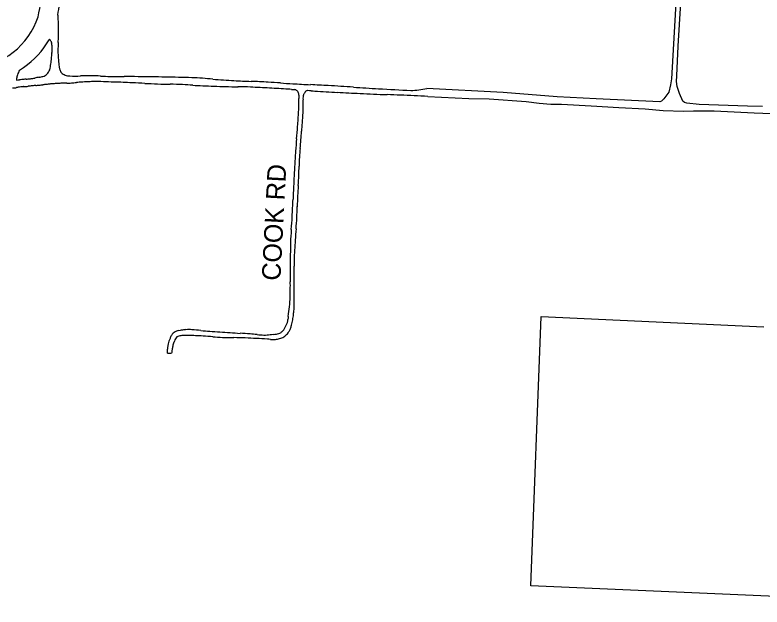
# Model space of a CAD drawing. Extents: x 0 to 712119, y 0 to 761125.
# Drawn here: x 658107 to 660107, y 729517 to 731101 of the extents above; entities that cross this region are included whole.
import ezdxf

# ---------------------------------------------------------------- set-up
doc = ezdxf.new("R2010")
doc.units = 0
for name, color, linetype in [('city boundary', 7, 'Continuous'), ('PAVED ROADS', 7, 'Continuous'), ('street names', 7, 'Continuous')]:
    doc.layers.add(name, color=color, linetype=linetype)

msp = doc.modelspace()

# ---------------------------------------------------------------- linework, layer by layer
at = {"layer": 'city boundary'}
msp.add_lwpolyline([(660803.1, 729516.9), (659488, 729573.5), (659515.9, 730294.1), (660112.4, 730267)], dxfattribs=at)
at = {"layer": 'PAVED ROADS'}
for points in [[(660108.6, 730856.7), (660068.5, 730857.3), (659938.8, 730861.4), (659905.8, 730865), (659899.5, 730866.9), (659895.3, 730871), (659886.3, 730891.1), (659880.1, 730909.9), (659878.5, 730923.6), (659878.8, 730938.1), (659882.4, 731018.1), (659903, 731352.6), (659888.6, 731352.6), (659864.6, 730930.1), (659862, 730914.2), (659857.3, 730894.8), (659843.8, 730877.2), (659838.2, 730871), (659833.5, 730868.5), (659663.2, 730876.4), (659558.5, 730882), (659413.8, 730893.7), (659209.3, 730904.4)], [(659212.4, 730883.3), (659321.7, 730877.7), (659376.1, 730876.7), (659475.7, 730870), (659510, 730865.4), (659541.7, 730862.9), (659570.2, 730862.4), (659649.6, 730857.7), (659723.4, 730853.3), (659794.3, 730850.5), (659842.6, 730845.8), (659896.8, 730843.8), (659923.5, 730844.8), (659958.7, 730844.3), (659978.8, 730844.5), (660086.1, 730839.4), (660155.3, 730836.4)], [(658514.8, 730196.4), (658525.9, 730196.1)]]:
    msp.add_lwpolyline(points, dxfattribs=at)
for centre, radius, start, end in [((657625.8, 731221), 556.8, 347.0926, 356.1249), ((657661.6, 731217.1), 571.4, 348.3042, 354.3476), ((657983, 731155.5), 194.5, 272.904, 342.3814), ((658213.1, 731097.2), 9.03, 352.6832, 26.817), ((657935.8, 731070.8), 287.4, 1.8877, 5.0363), ((657462.6, 731069.4), 760.4, 0.1634, 0.817), ((656044.3, 731069.3), 2178.8, 359.5772, 359.8322), ((656764.6, 731067.4), 1458.5, 359.8226, 0.1634), ((658013.8, 731136.4), 210.1, 303.4199, 331.1695), ((658198.9, 731033.4), 1.95, 29.5706, 121.912), ((658186.9, 731021.4), 18.9, 31.3014, 43.5201), ((657850.6, 731048.8), 372.4, 356.7535, 359.1823), ((648561.7, 731124.5), 9661.6, 359.51958, 359.5771), ((658190.2, 731023.4), 15, 11.8287, 31.2172), ((658158.3, 731016.6), 47.6, 5.8347, 12.0189), ((658127.8, 731012.6), 78.4, 359.0401, 6.4351), ((658720.4, 730999.5), 498.8, 176.7536, 178.5673), ((657820.3, 731024.6), 386.2, 354.6644, 356.5217), ((658002, 731014.7), 204.2, 356.2076, 359.0512), ((658521.2, 731006.5), 299.5, 178.9481, 180.0042), ((658521.2, 731006.5), 299.5, 180.0042, 182.8612), ((657657.9, 731041.1), 549.4, 352.5723, 354.2026), ((657820.3, 731024.6), 386.2, 354.2022, 354.6644), ((658545.7, 731007.7), 324, 182.8582, 186.4764), ((657981.5, 731163.2), 250.5, 303.2739, 306.2135), ((658167.7, 730965.3), 33.6, 329.573, 341.6051), ((658146.3, 730972.4), 56.1, 341.6569, 349.6675), ((658069.4, 730986.4), 134.3, 349.6529, 353.0072), ((658402.9, 730989.6), 180.1, 185.8827, 188.5143), ((658273.2, 730970.2), 49, 188.4911, 198.1386), ((658260.1, 730965.9), 35.2, 198.1659, 205.9043), ((658178.8, 730917.6), 69.5, 164.5137, 168.7982), ((658168.2, 730920.5), 58.5, 159.4271, 164.5196), ((658392.3, 730840.5), 296.4, 158.8341, 160.175), ((658148.4, 730935), 34.9, 147.5235, 158.8696), ((658641.6, 728431.9), 2546.5, 100.6432, 100.9131), ((658125.1, 731192.8), 262.3, 280.1516, 281.2986), ((658148.8, 731073.9), 141, 281.2983, 283.4321), ((658176.8, 730955.6), 19.5, 284.3775, 302.5463), ((658166.1, 730972.4), 39.4, 302.3669, 311.4348), ((658177.7, 730959.3), 21.9, 311.4855, 329.7901), ((658244.1, 730958.1), 17.4, 205.7916, 221.3427), ((658245.9, 730960.5), 20.4, 223.0187, 239.4873), ((658266.4, 730995), 60.5, 239.3687, 244.9611), ((658248.9, 730957.8), 19.4, 245.3885, 264.135), ((658255.8, 731022.4), 84.3, 263.9703, 268.3295), ((658267.2, 731300), 362.2, 267.8055, 272.3278), ((658308.1, 730293.4), 645.3, 89.7866, 92.326), ((658295.5, 730177), 761.8, 86.9562, 88.8753), ((658375.9, 731689.1), 752.4, 266.9562, 268.8994), ((658421.9, 735864.8), 4928.4, 269.2971, 269.7319), ((658377.7, 726411.3), 4525.2, 89.2585, 89.732), ((658231.6, 716759.3), 14178.3, 89.02497, 89.17279), ((657186.7, 655367.8), 75578.8, 88.997186, 89.024918), ((658416.7, 725497.6), 5438.1, 88.6505, 89.0234), ((658460.7, 727363.3), 3572, 88.0828, 88.6505), ((658117, 730929.9), 6.51, 170.0371, 192.5248), ((658112.1, 730928.6), 1.46, 181.2089, 263.8888), ((658047.6, 731650.7), 726.5, 275.0856, 275.5919), ((663005, 681017.1), 50149.3, 95.58457, 95.5919), ((660333.4, 708036.2), 22998.5, 95.48221, 95.51086), ((657952, 732848.7), 1928.1, 275.4822, 275.8239), ((658131.5, 731077.4), 147.7, 276.2653, 277.0174), ((658131.5, 731077.4), 147.7, 277.0174, 280.9155), ((655938.4, 753726.2), 22921.8, 275.59094, 275.61478), ((667899.3, 632063.3), 99327.7, 95.609296, 95.614797), ((659932.9, 713172.6), 17828.1, 95.57925, 95.60858), ((659231.5, 720352.6), 10614, 95.53, 95.57927), ((658231.9, 730667.1), 251.1, 92.5828, 95.304), ((659223.6, 708688.3), 22252.3, 92.55265, 92.58336), ((658260.3, 730301.4), 617.7, 91.4064, 92.5745), ((658231, 731492.4), 573.7, 271.4063, 272.6641), ((658237.7, 731286.4), 367.5, 273.1188, 275.2453), ((658350.5, 730057.4), 866.6, 94.3431, 95.2451), ((658338.5, 730191.6), 731.9, 92.9896, 94.1988), ((658318.7, 730570.6), 352.3, 90.4786, 92.9901), ((658318.8, 730141.7), 781.3, 88.1963, 90.2272), ((658187.2, 725961.3), 4963.7, 87.8768, 88.1965), ((658056.3, 721812.2), 9114.9, 87.86476, 88.0206), ((658088.4, 722673.3), 8253.2, 87.69268, 87.8648), ((658239.2, 726545.5), 4378, 87.1799, 87.6248), ((658724.3, 736394), 5482.4, 267.18, 267.5352), ((658540, 732278.8), 1363.2, 267.8371, 269.2459), ((658504.2, 729558.1), 1357.9, 87.8316, 89.2459), ((658504.1, 729791.9), 1124.2, 86.0007, 87.3735), ((658532.4, 729744.8), 1189.4, 84.9688, 87.6959), ((658802.1, 732809), 1886.7, 264.9691, 266.6887), ((658890.6, 734965.2), 4044.5, 267.2012, 267.8495), ((658645.4, 728433.6), 2491.7, 86.7972, 87.8496), ((658481.5, 725836.3), 5094.1, 86.2173, 86.5888), ((659108.7, 735323.1), 4413.4, 266.2173, 266.6461), ((659407.9, 740735.9), 9834.5, 266.75116, 267.02824), ((658132.3, 716164.5), 14770.1, 86.8437, 87.0282), ((658103.2, 730932.4), 26.4, 263.4583, 277.1515), ((658099.8, 730950.4), 44.7, 278.5946, 284.2309), ((658119.5, 730873.1), 35, 97.0442, 104.2352), ((658534.7, 726904.2), 4025.6, 95.8747, 95.9826), ((658296.1, 729223.2), 1694.4, 95.6559, 95.8747), ((658296.1, 729223.2), 1694.4, 95.6182, 95.6559), ((639484.7, 920736.7), 190740.8, 275.60982, 275.613258), ((659606.9, 716002.8), 14979.6, 95.56956, 95.61333), ((660659.8, 705162.3), 25871.1, 95.53974, 95.56037), ((656973, 743174.6), 12319.6, 275.53983, 275.58315), ((658665.3, 732097.5), 1187.1, 266.0008, 267.3009), ((658767.8, 734612.7), 3704.2, 267.5483, 268.0181), ((658983, 740831.2), 9926.5, 268.01817, 268.19349), ((658711, 732431.3), 1522.2, 268.461, 269.7334), ((658699.8, 730040.9), 868.2, 87.503, 89.7335), ((658417.5, 724337.1), 6578.9, 86.77076, 87.21079), ((658416.2, 724313.1), 6603, 86.33238, 86.77081), ((658787.1, 730120.8), 783.5, 85.6146, 86.2371), ((658918.4, 731832.2), 932.9, 265.6145, 266.1373), ((658854.9, 730894), 7.42, 62.3823, 84.7623), ((658630.3, 730460), 496.1, 62.3015, 62.6425), ((658857.3, 730892.1), 7.93, 41.1091, 63.0711), ((658852.9, 730888.1), 13.9, 28.7689, 41.45), ((658846.1, 730885.2), 21.2, 358.546, 26.8292), ((658902, 730880.4), 23.4, 139.4542, 145.2991), ((658893.8, 730887.4), 12.7, 128.7459, 139.4932), ((658890.8, 730891), 7.92, 107.8806, 128.2136), ((658890.3, 730893), 5.88, 81.599, 108.6612), ((658814.7, 729787.9), 1113.6, 85.5977, 86.0666), ((658949, 731531.8), 635.5, 265.5977, 266.4194), ((659263, 736792.9), 5906, 266.56612, 267.15535), ((658509.4, 723281.4), 7643.2, 86.22264, 86.72914), ((660430.4, 760285.1), 29427.1, 267.1553, 267.27356), ((659640.9, 740419.7), 9532.4, 266.22263, 266.62874), ((659769.1, 742944.8), 12060.7, 266.72653, 267.13814), ((659154.9, 731169.8), 270.9, 272.5463, 281.5991), ((658480.6, 730870.1), 386.5, 358.24, 0.5655), ((657831.9, 730901.6), 1035.6, 358.4674, 359.0639), ((658906, 730878.6), 28.2, 171.9583, 188.1415), ((658952.3, 730871), 75.2, 168.8722, 171.1862), ((658804.1, 730864.1), 74.7, 1.8799, 8.0522), ((658888.9, 730883.5), 10.6, 152.7075, 168.9769), ((658950.5, 730850.1), 80.6, 149.4486, 151.6865), ((658916.7, 730870), 41.4, 145.0987, 149.4511), ((659515.8, 741132.1), 10252.4, 267.28722, 267.69195), ((658374.6, 712815.1), 18087.7, 87.46261, 87.69202), ((657313.7, 689814.1), 41113.1, 87.35308, 87.40474), ((658305.6, 730875.5), 561.6, 356.6397, 358.2405), ((658304.3, 730867.1), 574.4, 357.2427, 359.9439), ((657323.9, 730932.7), 1544.9, 355.9195, 356.6572), ((658105, 730876.7), 773.9, 355.2384, 357.2435), ((653874.4, 731178.7), 5003.3, 355.6916, 355.9195), ((656577.3, 730979.1), 2293, 354.7616, 355.5913), ((652525.9, 731336.6), 6372, 355.07881, 355.28187), ((623719.7, 733816.9), 35284.7, 355.04212, 355.07878), ((661002.2, 730573.5), 2150.4, 174.7617, 175.6463), ((650231, 731520.7), 8674.2, 354.86359, 355.01829), ((660924.4, 730587.4), 2071.9, 175.8688, 177.0048), ((663363.1, 730340.3), 4510.9, 174.8635, 175.161), ((659224.2, 730694), 356.9, 175.6887, 179.5959), ((671855, 730015.5), 13017.4, 177.00482, 177.18564), ((658158.2, 730701.5), 709.1, 357.6274, 359.5947), ((665858.6, 730308), 7013.8, 177.16672, 177.54625), ((657001.9, 730769.9), 1867.4, 356.1558, 356.9994), ((660798.6, 730514.8), 1937.9, 176.1558, 176.9687), ((659970.9, 730566.9), 1108.6, 177.3974, 178.8982), ((651221.8, 730935.2), 7636.4, 357.19766, 357.54625), ((658024.2, 730604.4), 838.5, 356.9141, 358.8983), ((657666.1, 730629), 1184.8, 355.0659, 356.7506), ((657159.4, 730663.7), 1705.3, 355.4685, 356.4859), ((659520.5, 730468.9), 676.5, 175.0654, 178.0153), ((661581.6, 730313.3), 2730.8, 175.4686, 176.1039), ((687964.1, 728489.7), 29176.2, 176.05141, 176.10389), ((660525.5, 730447.9), 1681.6, 178.4867, 179.5741), ((685620.6, 730261.4), 26777.4, 179.57408, 179.64237), ((659509.4, 730427.6), 655.7, 176.1035, 178.4384), ((659135.4, 730441), 281.4, 179.0852, 182.5051), ((661449.7, 730421.9), 2606, 179.8554, 180.757), ((658386.1, 730408.2), 468.5, 0.4495, 2.5043), ((588828, 730417.8), 70026.6, 359.973611, 359.995154), ((657965.1, 730375.9), 878.9, 358.0847, 0.7575), ((627509.4, 730400), 31345.2, 359.92543, 359.97356), ((649578.4, 730370.3), 9276.2, 359.82844, 359.93135), ((658421.2, 730363.9), 422.7, 354.1194, 357.6485), ((654089.1, 730356.8), 4765.5, 359.6282, 359.8285), ((658052.1, 730401.9), 793.7, 352.2408, 354.1207), ((658678.3, 730327.7), 176.3, 355.1587, 359.4284), ((684658.5, 727119.6), 26014.4, 172.98942, 173.0073), ((658617.9, 730326.5), 236.2, 349.9167, 353.4829), ((658475.8, 730344.8), 379.4, 353.1763, 355.161), ((658789.4, 730291.5), 48.4, 334.9991, 344.6839), ((658774.9, 730294.3), 63.1, 345.6572, 353.0168), ((658685.6, 730314.5), 167.4, 344.8913, 349.9215), ((658544.9, 730235), 20.7, 106.8035, 126.2201), ((658573.6, 730138.3), 121.6, 103.4066, 106.5696), ((658562, 730187.1), 71.3, 98.0258, 103.4118), ((658581.5, 730044.4), 215.4, 96.2202, 97.8701), ((658577, 730086), 173.6, 94.1733, 96.2205), ((658570.6, 730168.1), 91.2, 88.8729, 93.9137), ((658568.5, 730063.5), 195.8, 86.5259, 88.8768), ((658540, 729606.8), 653.4, 84.3475, 86.4593), ((658705.6, 731279.6), 1027.6, 264.3476, 265.6906), ((660705.2, 759783.8), 29601.8, 265.97684, 266.02933), ((658805.7, 730272.1), 24.4, 303.4941, 322.1452), ((658782.2, 730290.6), 54.3, 321.9588, 330.4185), ((658757.7, 730306.2), 83.3, 329.39, 335.0289), ((658782.5, 730291.8), 69.1, 320.9496, 326.6372), ((658804.8, 730277.1), 42.4, 326.7274, 339.1692), ((658763.7, 730292.8), 86.3, 339.1114, 345.2482), ((658615.6, 730196.1), 101.8, 154.7671, 159.5141), ((658566.5, 730219.2), 47.6, 144.6729, 154.7975), ((658545.7, 730233.7), 22.2, 125.8439, 143.9952), ((658599.3, 730200), 71.8, 148.4276, 153.9255), ((658545.4, 730232.7), 8.73, 110.2978, 146.0108), ((658551.9, 730216.8), 25.9, 98.9432, 111.4624), ((658561.7, 730161.9), 81.7, 91.9068, 99.7532), ((658565.4, 730051.6), 192, 88.5752, 91.9205), ((658553.6, 729399.5), 844.3, 87.5079, 88.8718), ((658497, 728099.6), 2145.4, 86.9713, 87.508), ((658538.1, 728932.1), 1311.9, 85.7067, 86.8413), ((658725.4, 731428), 1191.1, 265.7066, 266.9564), ((660104.2, 751125.1), 20922.3, 266.02927, 266.10353), ((658703.4, 731168.7), 931, 267.4654, 269.3518), ((661911.2, 777733.1), 47591.6, 266.10993, 266.14248), ((658682, 729280.8), 957, 87.5166, 89.3518), ((654117.1, 662141.4), 68262.7, 86.119868, 86.142557), ((658116.1, 717616.3), 12635.2, 87.11062, 87.24469), ((658668.7, 729347.3), 902.8, 84.5271, 85.6998), ((658609.3, 727387.4), 2851.7, 86.5166, 87.1106), ((658781.3, 730522.3), 277.6, 264.5258, 268.3377), ((658774.4, 730325.6), 80.8, 269.2224, 275.0884), ((658615.2, 732114.9), 1877.2, 275.0835, 275.3363), ((658765.2, 729994.2), 240.3, 83.9671, 85.8672), ((658727.9, 730974.4), 731.1, 274.8556, 275.5198), ((658742.4, 730824.1), 580.2, 275.5197, 276.3567), ((658792.2, 730323.2), 90.9, 277.3617, 280.79), ((658803.1, 730279.8), 32.5, 276.2639, 288.0077), ((658795.3, 730308.7), 76.1, 280.4905, 285.1913), ((658805, 730274.2), 26.5, 287.8786, 302.2253), ((658795.8, 730306.9), 74.2, 285.1851, 290.0023), ((658812.1, 730261.4), 25.9, 290.7003, 303.9513), ((658791.2, 730292.4), 63.3, 303.8862, 309.3352), ((658810.3, 730269.3), 33.3, 309.2612, 320.9977), ((658578.5, 730206.5), 63.5, 170.4103, 179.7695), ((658581.3, 730204.8), 66.5, 162.7462, 169.3103), ((658625.3, 730191.1), 112.6, 158.8724, 162.7556), ((658686.2, 730180.4), 160.9, 167.6138, 171.013), ((658588.9, 730201.3), 61.4, 162.1475, 167.183), ((658686.5, 730169.9), 163.9, 160.2626, 162.151), ((658589.2, 730204.9), 60.5, 153.9129, 160.4278), ((658799.3, 730316.7), 84, 263.9636, 269.391), ((658798.2, 730276.7), 44.1, 270.3113, 277.3723), ((657938.7, 730209.3), 576.3, 358.7156, 359.7504), ((658912.7, 730144.6), 390.2, 171.012, 172.4144)]:
    msp.add_arc(centre, radius, start, end, dxfattribs=at)

# ---------------------------------------------------------------- texts
at = {"layer": 'street names'}
msp.add_text('COOK RD', height=50, rotation=87.0236, dxfattribs=at).set_placement((658817.3, 730389.3))

doc.saveas('drawing.dxf')
